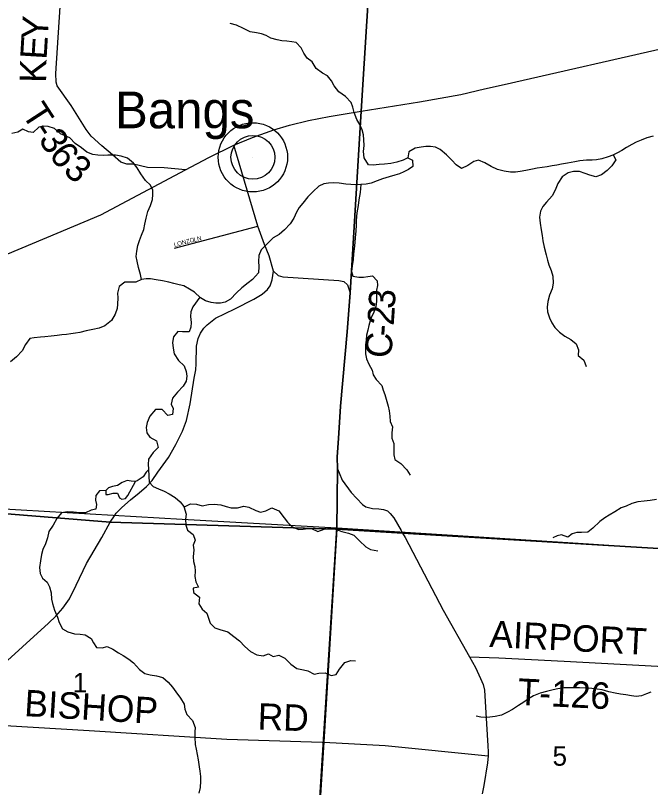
# Model space of a CAD drawing. Extents: x 1759416 to 2214760, y 252598 to 1116833.
# Drawn here: x 1951169 to 1958374, y 849628 to 858381 of the extents above; entities that cross this region are included whole.
import ezdxf

# ---------------------------------------------------------------- set-up
doc = ezdxf.new("R2010")
doc.units = 0
for name, color, linetype in [('GM_X_County_Road', 7, 'Continuous'), ('GM_X_County_Road_Text', 7, 'Continuous'), ('GM_X_Minor_Lake', 7, 'Continuous'), ('GM_X_Minor_River', 7, 'Continuous'), ('GM_X_Section', 7, 'Continuous'), ('GM_X_Section_Text', 7, 'Continuous'), ('GM_X_Township', 7, 'Continuous'), ('GM_X_Township_Road', 7, 'Continuous'), ('GM_X_Township_Road_Text', 7, 'Continuous'), ('GM_X_Township_Subdivision', 7, 'Continuous'), ('GM_X_Township_Subdivision_Text', 7, 'Continuous'), ('GM_X_Unincorporated', 7, 'Continuous'), ('GM_X_Unincorporated_Location', 7, 'Continuous'), ('GM_X_Unincorporated_Text', 7, 'Continuous'), ('GM_X_US_Route', 7, 'Continuous')]:
    doc.layers.add(name, color=color, linetype=linetype)

msp = doc.modelspace()

# ---------------------------------------------------------------- linework, layer by layer
at = {"layer": 'GM_X_County_Road'}
for points in [[(1952716.5, 853105.2), (1952719.2, 853108), (1952785.7, 853203.4), (1952904.5, 853369.8), (1952988.5, 853518.3), (1953064.6, 853666.8), (1953110.6, 853789.1), (1953150.6, 853979.7), (1953196.5, 854270.5), (1953214.5, 854364.8), (1953218.5, 854431), (1953222.4, 854631.6), (1953242.4, 854719.8), (1953268.4, 854780), (1953306.4, 854834.2), (1953342.5, 854872.3), (1953437, 854949.9), (1953658.2, 855056.2), (1953872.6, 855162.6), (1953968.9, 855221.7), (1954029.7, 855272.4), (1954056.7, 855316.3), (1954082, 855382.1), (1954095.5, 855483.5), (1954046.6, 855655.7), (1953994.2, 855782.3), (1953916.7, 855992.5), (1953646.7, 856909)], [(1954095.5, 855483.5), (1954149.6, 855432.8), (1954200.2, 855415.9), (1954838.5, 855375.4), (1954895.9, 855363.6), (1954934.8, 855326.4), (1954965.2, 855236.9), (1954933.8, 854794.3), (1954856.6, 853952.5), (1954834.2, 853586.7), (1954818.7, 853377), (1954824, 853242.9), (1954842.3, 853197.3)], [(1954842.3, 853197.3), (1954876.2, 853112.4), (1954977.8, 852973.2), (1955104.4, 852835.4), (1955144.5, 852812.2), (1955219.9, 852791.9), (1955291, 852786.1), (1955344.6, 852781.8), (1955389.6, 852765.8), (1955421.5, 852735.3), (1955462.1, 852684.6), (1955544.8, 852541), (1955561, 852512.8), (1955588.1, 852461.1)], [(1949025.2, 849242.6), (1949475.6, 849647.9), (1950300.4, 850372.3), (1950518.6, 850568.9), (1950949, 850956.2), (1951543.5, 851492), (1951627.6, 851572.2), (1951705.6, 851660.5), (1951781.7, 851768.8), (1951857.7, 851921.3), (1951973.7, 852167.4), (1952148.5, 852462.1), (1952245, 852636), (1952291.6, 852706.8), (1952313.2, 852739.6), (1952376.8, 852801.7), (1952472.2, 852888.4), (1952573.3, 852970.7), (1952654.2, 853040.1), (1952716.5, 853105.2)], [(1955588.1, 852461.1), (1956019.3, 851637.9), (1956319.9, 851108.5), (1956386, 850990.2), (1956446.2, 850863.8), (1956474.2, 850795.7), (1956488.3, 850731.5), (1956504.4, 850474.7), (1956528.6, 850099.7), (1956532.6, 850031.5), (1956530.6, 849989.3), (1956522.7, 849909.1), (1956482.7, 849652.4), (1956462.8, 849556.1)]]:
    msp.add_lwpolyline(points, dxfattribs=at)
at = {"layer": 'GM_X_Minor_Lake'}
for points in [[(1952530.9, 853097), (1952482.9, 853101.7), (1952434.9, 853108.3), (1952378.6, 853085), (1952326.1, 853053.7), (1952267.9, 853040.4), (1952223.7, 853024.9), (1952193.3, 852995.3), (1952192.7, 852951.2), (1952220.7, 852950.8), (1952276.9, 852966.1), (1952324.9, 852963.4), (1952350.2, 852910.9), (1952376, 852896.5), (1952418.2, 852906), (1952442.6, 852937.8)], [(1952442.6, 852937.8), (1952530.9, 853097)]]:
    msp.add_lwpolyline(points, dxfattribs=at)
at = {"layer": 'GM_X_Minor_River'}
for points in [[(1955618.6, 856767.7), (1955568.1, 856738.3), (1955493.8, 856717.2), (1955425.6, 856704.1), (1955355.4, 856695), (1955293.3, 856689.8), (1955225.2, 856684.7), (1955175.2, 856687.4), (1955126.2, 856768.3), (1955119.1, 856838.6), (1955124, 856904.7), (1955120.9, 856970.9), (1955117.7, 857029.1), (1955102.5, 857085.5), (1955075.2, 857144), (1955040, 857200.6), (1955011, 857279.2), (1954995.8, 857341.6), (1954976.5, 857394), (1954913.4, 857461), (1954836.1, 857516.2), (1954784.9, 857583.1), (1954753.7, 857639.7), (1954708.4, 857694.4), (1954650.7, 857725.3), (1954581.4, 857780.3), (1954534.4, 857853.2), (1954478.9, 857896), (1954441.6, 857952.7), (1954408.4, 858013.3), (1954355.2, 858072.2), (1954303.3, 858082.9), (1954247.3, 858087.7), (1954189.4, 858094.4), (1954137.4, 858103.2), (1954067.6, 858122.2), (1954014, 858153), (1953960.2, 858171.7), (1953902.3, 858182.5), (1953830.4, 858193.5), (1953756.9, 858232.6), (1953675.4, 858271.8), (1953605.6, 858290.8)], [(1952599.7, 855386.4), (1952586.5, 855444.7), (1952563.6, 855523.2), (1952548.5, 855595.6), (1952539.2, 855647.9), (1952544, 855708), (1952558.9, 855773.9), (1952577.7, 855827.8), (1952600.5, 855889.7), (1952623.4, 855955.6), (1952638.2, 856015.5), (1952653.2, 856083.5), (1952672.2, 856159.5), (1952701.1, 856225.3), (1952722, 856293.2), (1952728.8, 856351.2), (1952727.5, 856401.4), (1952702.2, 856457.9), (1952644.9, 856510.8), (1952589.9, 856583.8), (1952550.8, 856652.5), (1952507.4, 856705.2), (1952440.2, 856762.2), (1952368.4, 856787.3), (1952304.5, 856798.2), (1952216.5, 856795.3), (1952162.4, 856794), (1952102.4, 856796.8), (1952046.5, 856805.6), (1951976.8, 856832.6), (1951917.4, 856879.5), (1951846, 856930.6), (1951784.8, 856993.6), (1951731.1, 857016.4), (1951679.4, 857039.2), (1951612.1, 857100.2), (1951538.4, 857123.3), (1951486.4, 857126), (1951434.2, 857112.7), (1951369.4, 857055.4), (1951317.4, 857062.1), (1951253.8, 857093), (1951195.3, 857057.7), (1951129, 857042.5)], [(1958404.1, 857011), (1958329.7, 856992), (1958267.4, 856968.7), (1958211, 856945.4), (1958160.6, 856916), (1958100.1, 856882.7), (1958047.6, 856851.3), (1957997.2, 856824), (1957946.8, 856798.6), (1957894.5, 856777.2), (1957820.1, 856756.2), (1957761.9, 856744.9), (1957711.9, 856741.6), (1957647.8, 856740.4), (1957569.6, 856733.4), (1957515.4, 856722.1), (1957431.2, 856707.2), (1957362.9, 856694.1), (1957308.8, 856682.8), (1957258.6, 856675.5), (1957202.4, 856666.2), (1957142.3, 856657), (1957088.1, 856647.7), (1957035.9, 856638.3), (1956959.7, 856623.3), (1956895.4, 856610.2), (1956843.3, 856604.8), (1956783.3, 856605.6), (1956711.4, 856614.6), (1956637.6, 856633.7), (1956563.9, 856666.8), (1956494.5, 856709.8), (1956420.8, 856740.9), (1956368.6, 856723.5), (1956299.9, 856680.3), (1956229.4, 856645.2), (1956169.9, 856686.1), (1956120.6, 856738.9), (1956059.4, 856801.9), (1955988.1, 856861), (1955932.4, 856885.8), (1955878.5, 856894.5), (1955824.4, 856895.3), (1955770.3, 856888), (1955702.1, 856876.9), (1955631.5, 856833.7), (1955618.6, 856767.7), (1955672.2, 856738.9), (1955677.3, 856668.6), (1955626.8, 856633.2), (1955576.4, 856607.8), (1955526.1, 856586.4), (1955471.8, 856569.1), (1955409.5, 856549.9), (1955333.1, 856526.9), (1955270.8, 856505.6), (1955202.4, 856480.5), (1955148.2, 856469.2), (1955088.1, 856464)], [(1957949.8, 856800.1), (1957978.1, 856744), (1957933.2, 856676.4), (1957882.4, 856624.9), (1957817.7, 856575.7), (1957753.3, 856550.5), (1957685.5, 856571.5), (1957633.7, 856588.2), (1957568, 856611.1), (1957497.9, 856610.1), (1957439.7, 856594.8), (1957371, 856551.6), (1957321.9, 856474.1), (1957292.9, 856400.2), (1957256, 856336.6), (1957193, 856265.2), (1957150.3, 856213.7), (1957123.6, 856161.9), (1957112.7, 856093.8), (1957119.8, 856027.6), (1957132.7, 855949.2), (1957143.9, 855884.8), (1957153.1, 855824.6), (1957166.1, 855752.2), (1957191, 855667.6), (1957206.2, 855607.3), (1957221.5, 855552.9), (1957246.6, 855488.4), (1957265.8, 855426), (1957268.7, 855347.7), (1957255.8, 855281.7), (1957226.8, 855207.9), (1957207.8, 855138), (1957199, 855073.9), (1957204.3, 855019.7), (1957225.4, 854953.2), (1957252.6, 854894.7), (1957288, 854844.1), (1957339.3, 854789.2), (1957402.7, 854746.3), (1957468.3, 854707.3), (1957531.6, 854656.3), (1957554.7, 854589.8), (1957553.9, 854525.7), (1957615.2, 854474.7), (1957642.3, 854402.1)], [(1955088.1, 856464), (1955026, 856460.8), (1954972, 856463.5), (1954916, 856468.3), (1954842.1, 856481.3), (1954772.1, 856482.2), (1954722, 856480.9), (1954665.9, 856471.7), (1954611.5, 856446.3), (1954546.6, 856385), (1954485.7, 856323.7), (1954428.8, 856254.2), (1954386, 856202.7), (1954357.3, 856150.9), (1954326.4, 856083.1), (1954285.5, 856017.5), (1954222.5, 855952.2), (1954159.8, 855898.9), (1954093.2, 855859.7), (1954018.1, 855784.4), (1953955.3, 855723.1), (1953928.4, 855659.3), (1953925.4, 855591.2), (1953928.7, 855535), (1953925.8, 855464.8), (1953858.7, 855387.5), (1953808.1, 855350.1), (1953735.3, 855292.9), (1953676.5, 855235.5), (1953607.5, 855164.2), (1953547, 855129), (1953496.8, 855119.6), (1953442.7, 855118.3), (1953390.8, 855125), (1953323, 855146), (1953267.4, 855180.9), (1953198.2, 855243.9), (1953144.7, 855278.8), (1953079.1, 855315.8), (1953027.3, 855328.5), (1952965.4, 855341.3), (1952909.6, 855356.1), (1952837.7, 855371.1), (1952765.8, 855382.1), (1952701.9, 855395), (1952651.9, 855395.7), (1952599.7, 855386.4), (1952535.3, 855357.1), (1952467.2, 855356), (1952411.2, 855356.8), (1952344.5, 855307.6), (1952327.5, 855233.6), (1952328.8, 855179.4), (1952327.8, 855107.2), (1952323.1, 855057.2), (1952300.2, 854993.3), (1952257.2, 854921.7), (1952182.4, 854862.5), (1952120, 854837.3), (1952045.7, 854822.2), (1951971.5, 854805.2), (1951899.2, 854788.1), (1951849.1, 854780.8), (1951798.9, 854771.4), (1951746.8, 854764.1), (1951696.7, 854758.7), (1951640.5, 854751.5), (1951574.4, 854744.3), (1951502.3, 854739.3), (1951452.1, 854733.9), (1951382, 854726.9), (1951331.8, 854717.5), (1951282.9, 854650), (1951243.9, 854580.3), (1951180.9, 854508.9), (1951112.2, 854455.7)], [(1955088.1, 856464), (1955080.8, 856371.8), (1955063.7, 856289.8), (1955054.9, 856227.8), (1955039.7, 856141.7), (1955034.6, 856057.6), (1955033.9, 856005.4), (1955028.9, 855935.3), (1955022, 855865.2), (1955019.1, 855805.1), (1955012.2, 855735), (1955005.4, 855676.9), (1955000.5, 855608.8), (1954987.6, 855540.8), (1954982.7, 855476.7), (1954996, 855426.4), (1955063.9, 855413.4), (1955118, 855414.7), (1955168.1, 855420), (1955220.2, 855427.4), (1955273.5, 855370.5), (1955274.8, 855318.3), (1955266.1, 855268.3), (1955264.3, 855138), (1955257.6, 855081.9), (1955232.7, 855018.1), (1955201.7, 854946.3), (1955176.6, 854866.4), (1955165.9, 854812.4), (1955153.1, 854756.4), (1955146.4, 854700.4), (1955141.6, 854646.3), (1955138.9, 854594.2), (1955140.3, 854544), (1955149.5, 854487.8), (1955176.7, 854429.2), (1955215.8, 854360.5), (1955227.1, 854308.2), (1955262.4, 854253.6), (1955325.6, 854184.6), (1955340.9, 854134.2), (1955358.2, 854083.9), (1955381.2, 854003.3), (1955396.5, 853951), (1955407.8, 853898.7), (1955414.9, 853836.4), (1955420.2, 853778.2), (1955447.3, 853715.7), (1955440.4, 853649.6), (1955439.6, 853587.4), (1955460.8, 853527), (1955459.8, 853452.8), (1955461.1, 853400.6), (1955472.4, 853348.3), (1955541.8, 853301.3), (1955608.9, 853228.2), (1955646.1, 853167.5)], [(1953261.2, 855186.6), (1953182, 855075.7), (1953157.2, 855021.9), (1953156.5, 854967.8), (1953163.6, 854901.5), (1953156.9, 854847.4), (1953140.1, 854793.5), (1953064.1, 854794.5), (1953012.1, 854797.2), (1952961.2, 854735.7), (1952950.4, 854673.7), (1952957.5, 854607.4), (1952970.7, 854545.1), (1953019.7, 854470.2), (1953080.9, 854407.2), (1953106, 854342.7), (1953111.3, 854290.5), (1953104.6, 854236.5), (1953069.8, 854178.8), (1953006.8, 854109.4), (1952949.9, 854044), (1952937, 853974), (1952956.3, 853923.6), (1952951.4, 853855.5), (1952899.2, 853846.1), (1952832.1, 853915.2), (1952758, 853912.2), (1952692.9, 853836.9), (1952663.9, 853765.1), (1952651.2, 853709.1), (1952658.4, 853648.8), (1952693.7, 853598.2), (1952767.2, 853557.1), (1952788.2, 853482.6), (1952731.4, 853425.2), (1952678.4, 853351.8), (1952673.6, 853289.7), (1952676.9, 853239.5), (1952681.8, 853155.2), (1952684.9, 853090.9), (1952732.2, 853040.2), (1952789.9, 853013.3), (1952857.6, 852986.3), (1952913.3, 852957.5), (1952980.8, 852916.5), (1953036.1, 852867.6), (1953077.4, 852812.9), (1953104.3, 852728.3), (1953099.5, 852670.2), (1953100.6, 852602), (1953119.9, 852547.6), (1953185.2, 852496.6), (1953206.4, 852434.2), (1953183.6, 852376.3), (1953192.9, 852324), (1953185.8, 852241.9), (1953189.1, 852191.7), (1953202.4, 852135.4), (1953205.7, 852081.2), (1953202.9, 852021.1), (1953214, 851958.8), (1953245.3, 851900.2), (1953185.1, 851889), (1953188.4, 851838.8), (1953257.7, 851785.7), (1953250.7, 851711.6), (1953285.9, 851651), (1953339.4, 851606.1), (1953377.8, 851491.3), (1953431.2, 851438.4), (1953487, 851419.6), (1953576.7, 851394.4), (1953648, 851339.2), (1953709.4, 851292.3), (1953770.6, 851225.3), (1953835.9, 851170.3), (1953907.4, 851133.2), (1953977.3, 851122.2), (1954037.7, 851143.5), (1954093.3, 851114.7), (1954155.6, 851129.9), (1954223.1, 851092.9), (1954292.3, 851027.8), (1954361.7, 850976.7), (1954435.5, 850961.7), (1954487.4, 850950.9), (1954556.9, 850911.9), (1954609.1, 850923.2), (1954681.2, 850928.3), (1954750.9, 850899.3), (1954807.1, 850910.6), (1954845.9, 850968.2), (1954907, 851045.6), (1954973.3, 851066.8), (1955025.3, 851066.1)], [(1952677.4, 853230.5), (1952652.4, 853203.7), (1952617.6, 853150), (1952551, 853106.8), (1952530.9, 853097)], [(1952193.2, 852994.8), (1952123.2, 852992.2), (1952080.4, 852938.6), (1952077.7, 852886.5), (1952089, 852836.2), (1952082.3, 852784.2), (1952028.1, 852772.9), (1951963.7, 852741.7), (1951893.6, 852740.6), (1951825.7, 852749.5), (1951757.7, 852752.4), (1951691.5, 852741.3), (1951636.6, 852679.9), (1951597.6, 852604.2), (1951548.5, 852530.6), (1951533.6, 852460.6), (1951508.6, 852390.8), (1951479.7, 852325), (1951465, 852271), (1951452, 852197), (1951441, 852122.9), (1951450, 852054.7), (1951477.4, 852002.1), (1951528.8, 851955.3), (1951556.1, 851902.8), (1951573.2, 851834.4), (1951578.2, 851764.1), (1951589.6, 851713.8), (1951612.5, 851637.3), (1951645.5, 851560.7), (1951664.7, 851498.2), (1951701.8, 851425.6), (1951763.4, 851394.7), (1951837.1, 851371.6), (1951901.1, 851366.7), (1951959, 851357.9), (1952028.6, 851318.9), (1952055.9, 851268.4), (1952089.2, 851215.8), (1952153.2, 851212.9), (1952207.4, 851226.2), (1952273.1, 851197.3), (1952336.6, 851156.3), (1952390.2, 851123.5), (1952453.7, 851084.5), (1952509.2, 851041.7), (1952576.2, 850966.6), (1952637.6, 850921.6), (1952697.5, 850904.8), (1952767.4, 850895.8), (1952839.2, 850874.8), (1952900.5, 850823.8), (1952949.8, 850767), (1952987.1, 850714.4), (1953040.2, 850641.5), (1953083.3, 850572.7), (1953090.6, 850518.5), (1953113.8, 850458), (1953176.8, 850386.9), (1953207.8, 850310.3), (1953205.1, 850258.2), (1953202.3, 850200.1), (1953209.2, 850117.8), (1953218.5, 850063.5), (1953229.7, 850003.2), (1953242.9, 849940.8), (1953251.9, 849864.5), (1953261.2, 849812.2), (1953268.4, 849754), (1953267.7, 849699.8), (1953262.7, 849629.7), (1953247.8, 849563.7)], [(1958440.6, 852893.3), (1958368.4, 852882.2), (1958302.2, 852875.1), (1958230.1, 852866.1), (1958159.7, 852846.9), (1958095.3, 852819.7), (1958041, 852798.4), (1957970.3, 852753.2), (1957905.8, 852716), (1957855.3, 852686.6), (1957798.7, 852643.2), (1957717.7, 852570.1), (1957661, 852522.7), (1957590.9, 852517.7), (1957538.8, 852518.4), (1957484.6, 852505.1), (1957434, 852465.6), (1957364.4, 852494.7), (1957314.2, 852483.3), (1957263.8, 852459.9)], [(1953079, 852808.2), (1953153.9, 852844), (1953223.9, 852841), (1953287.7, 852820.1), (1953358, 852837.2), (1953422.1, 852842.4), (1953498, 852831.3), (1953559.8, 852814.5), (1953617.6, 852797.7), (1953687.7, 852800.7), (1953758, 852817.8), (1953815.9, 852807), (1953895.4, 852767.9), (1953947.2, 852751.1), (1954009.5, 852766.3), (1954078, 852797.5), (1954155.6, 852766.4), (1954216.6, 852687.3), (1954253.9, 852636.7), (1954303.3, 852585.9), (1954380.9, 852552.8), (1954433, 852556.1), (1954485.1, 852563.4), (1954535.1, 852560.7), (1954600.8, 852531.8), (1954669.2, 852556.9), (1954741.4, 852574), (1954799.2, 852557.2), (1954870.9, 852530.1), (1954948.7, 852511.1), (1955006.5, 852490.2), (1955071.6, 852423.2), (1955144.8, 852356), (1955198.4, 852327.2), (1955278.3, 852310.1)], [(1958377.1, 850708.2), (1958326.8, 850688.8), (1958270.5, 850669.5), (1958212.3, 850660.3), (1958158.4, 850667), (1958092.5, 850677.9), (1958034.6, 850686.7), (1957970.7, 850697.6), (1957900.8, 850712.6), (1957825, 850735.7), (1957767.1, 850744.5), (1957707.1, 850749.3), (1957639.2, 850754.2), (1957569.2, 850759.2), (1957509.1, 850759.9), (1957455.1, 850758.7), (1957395, 850759.5), (1957320.8, 850748.4), (1957268.6, 850737.1), (1957192.3, 850718.1), (1957122, 850699), (1957045.5, 850665.9), (1956989, 850632.6), (1956934.5, 850597.2), (1956873.9, 850559.9), (1956809.3, 850514.7), (1956750.8, 850481.3), (1956682.3, 850450.2), (1956610.1, 850435.1), (1956549.9, 850425.9), (1956499.8, 850422.5), (1956447.8, 850427.3), (1956395.9, 850436)]]:
    msp.add_lwpolyline(points, dxfattribs=at)
at = {"layer": 'GM_X_Section'}
for points in [[(1949294.7, 852892), (1950208.5, 852838), (1951234.3, 852778.1), (1953061.5, 852671.9), (1954816.1, 852572.3), (1954520.9, 847897.3), (1954506.8, 847691.3), (1948973.5, 848051)], [(1954816.1, 852572.3), (1957317.7, 852415), (1959941.4, 852244.8), (1960165.4, 852228.7), (1959868.2, 847507.6), (1959866.1, 847491.7), (1954520.9, 847897.3)]]:
    msp.add_lwpolyline(points, close=True, dxfattribs=at)
at = {"layer": 'GM_X_Township'}
for points in [[(1958781.9, 852319.2), (1955561, 852512.8), (1954815.3, 852558.4), (1954824, 853242.9), (1954818.6, 853377), (1954834.3, 853586.7), (1954856.6, 853952.5), (1954933.8, 854794.3), (1954965.2, 855236.9), (1955089.1, 857295.2), (1955478.5, 863482), (1955719.2, 867780.5), (1956030.6, 874198.1), (1956242.2, 879260.7), (1964932.8, 878929.4)], [(1955719.2, 867780.5), (1955478.5, 863482), (1955089.1, 857295.2), (1954965.2, 855236.9), (1954933.8, 854794.3), (1954856.6, 853952.5), (1954834.3, 853586.7), (1954818.6, 853377), (1954824, 853242.9), (1954815.3, 852558.4), (1952245, 852636), (1948542, 852933.5), (1942395.4, 853325.1), (1938290.9, 853555.3), (1932926.3, 853843.2), (1930979.4, 853969.3), (1927658.4, 854184.4), (1927776.7, 856135.2), (1927906.6, 858278.5), (1927988.1, 859623.9), (1928188.6, 862860.8), (1928314.3, 865105.1), (1928341.2, 865325.2), (1928849.1, 873882.8)], [(1927035.2, 844056.9), (1927381.7, 849766.1), (1927497.6, 851627.7), (1927502.1, 851754.1), (1927497.6, 851869), (1927526.6, 852069.6), (1927658.4, 854184.4), (1930979.4, 853969.3), (1932926.3, 853843.2), (1938290.9, 853555.3), (1942395.4, 853325.1), (1948542, 852933.5), (1952245, 852636), (1954815.3, 852558.4), (1954665.5, 850142.8), (1954520.2, 847799.4)], [(1958413.2, 825902.9), (1955710.1, 826085), (1955666.4, 826092.4), (1953053.7, 826262.3), (1953604.6, 834090), (1953620.9, 834353.2), (1953632.1, 834463), (1953966.6, 839412.4), (1953988.1, 839481.4), (1953997.3, 839622.5), (1954219.2, 842945.9), (1954520.2, 847799.4), (1954665.5, 850142.8), (1954815.3, 852558.4), (1955561, 852512.8), (1958781.9, 852319.2)]]:
    msp.add_lwpolyline(points, dxfattribs=at)
at = {"layer": 'GM_X_Township_Road'}
for points in [[(1953099.4, 856630.6), (1952856.1, 856653.1), (1952668.1, 856658.3), (1952508.3, 856694.3), (1952433.6, 856694.3), (1952364.1, 856717.5), (1952268.8, 856800), (1952150.2, 856903.1), (1952026.6, 857013.9), (1951969.9, 857088.6), (1951799.9, 857359.2), (1951643.3, 857584.4), (1951632, 857624.7), (1951627.6, 857721.1), (1951695.4, 858771.4), (1951803.9, 860567.6), (1951944.3, 862949.1), (1951995.4, 863598.3)], [(1956319.9, 851108.5), (1956654, 851099.8), (1957394.6, 851061.1), (1958665.6, 850993.3), (1958891.8, 850981.4), (1959470.2, 850947.4), (1959626.3, 850938.8), (1959756.2, 850918.5), (1959949.9, 850881.1), (1960999.9, 850656.5), (1961449.1, 850564.5), (1961521, 850551.3), (1961619, 850545.6), (1961745.4, 850551.4), (1961869.8, 850567.4), (1962493.7, 850731.3), (1962811.5, 850808.2)], [(1950300.4, 850372.3), (1950729.8, 850349.9), (1952006.5, 850274), (1953565.4, 850175.1), (1954648.6, 850143.3)], [(1954648.6, 850143.3), (1954665.5, 850142.8), (1955363.8, 850104.1), (1956530.6, 849989.3)]]:
    msp.add_lwpolyline(points, dxfattribs=at)
at = {"layer": 'GM_X_Township_Subdivision'}
msp.add_lwpolyline([(1952971.6, 855742.7), (1953916.7, 855992.5)], dxfattribs=at)
at = {"layer": 'GM_X_Unincorporated'}
for radius in [392.8, 249]:
    msp.add_circle((1953862.5, 856772.3), radius, dxfattribs=at)
at = {"layer": 'GM_X_Unincorporated_Location'}
msp.add_line((1953862.5, 856772.3), (1953862.5, 856772.3), dxfattribs=at)
at = {"layer": 'GM_X_US_Route'}
msp.add_lwpolyline([(1951082.8, 855677.5), (1951641.1, 855913.6), (1952137.4, 856122.3), (1953099.4, 856630.6), (1953362.8, 856770.5), (1953646.7, 856909), (1953859, 856998.5), (1954100.2, 857082.8), (1954278.1, 857136.9), (1954493, 857188.3), (1954728.4, 857235.7), (1955089.1, 857295.2), (1955752.5, 857402.4), (1956221.6, 857483), (1956488, 857547.9), (1956714.3, 857597.6), (1958636.1, 858034.6)], dxfattribs=at)

# ---------------------------------------------------------------- texts
at = {"layer": 'GM_X_County_Road_Text'}
for s, rotation, p in [('3', 87.19482, (1955472.2, 855050.2)), ('2', 86.09527, (1955459.2, 854859.5)), ('-', 85.8122, (1955450.1, 854735.1)), ('C', 85.74586, (1955431.8, 854489))]:
    msp.add_text(s, height=300, rotation=rotation, dxfattribs=at).set_placement(p)
at = {"layer": 'GM_X_Section_Text'}
for s, p in [('1', (1951818.8, 850706.6)), ('5', (1957261.6, 849875.6))]:
    msp.add_text(s, height=221, rotation=0.00001, dxfattribs=at).set_placement(p)
at = {"layer": 'GM_X_Township_Road_Text'}
for s, rotation, p in [('Y', 86.49706, (1951534.5, 858099.4)), ('E', 86.58672, (1951521.1, 857875.5)), ('K', 88.89983, (1951516.2, 857614.8)), ('T', 302.9353, (1951232.2, 857267.4)), ('-', 303.00836, (1951354.4, 857078.7)), ('3', 303.32315, (1951422.5, 856973.9)), ('6', 307.93412, (1951539.4, 856798.1)), ('3', 319.4608, (1951698.4, 856604.9)), ('AIRPORT', 357.11328, (1956541.7, 851222.4)), ('T-126', 357.19431, (1956860.8, 850566.9)), ('BISHOP', 356.52057, (1951263.5, 850439.1)), ('RD', 358.02617, (1953912.9, 850285.2))]:
    msp.add_text(s, height=300, rotation=rotation, dxfattribs=at).set_placement(p)
at = {"layer": 'GM_X_Township_Subdivision_Text'}
for s, rotation, p in [('LONZO', 14.93323, (1952973.6, 855755.6)), ('LN', 14.74583, (1953198, 855812.8))]:
    msp.add_text(s, height=50, rotation=rotation, dxfattribs=at).set_placement(p)
at = {"layer": 'GM_X_Unincorporated_Text'}
msp.add_text('Bangs', height=417, rotation=0.00001, dxfattribs=at).set_placement((1952298.4, 857101.5))

doc.saveas('drawing.dxf')
